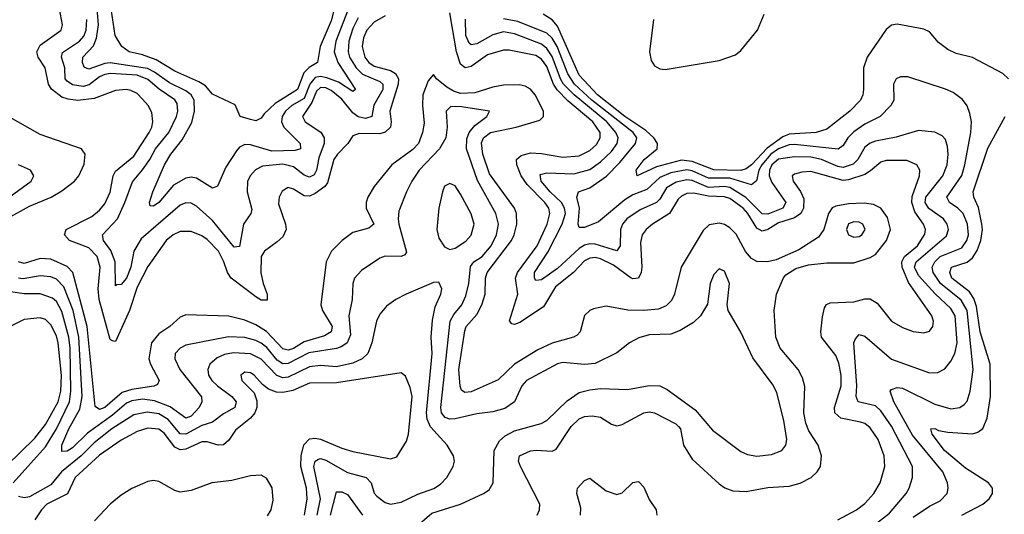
# Model space of a CAD drawing. Header units: inches. Extents: x 1694797 to 1849917, y 907313 to 1017959.
# Tile 322 of 656: x 1702394 to 1706048, y 1011013 to 1012849. Entities that reach past the tile are written whole.
import ezdxf

# ---------------------------------------------------------------- set-up
doc = ezdxf.new("R2010")
doc.units = ezdxf.units.IN
doc.header["$MEASUREMENT"] = 0
doc.layers.add('B7001', color=7, linetype='Continuous')

msp = doc.modelspace()

# ---------------------------------------------------------------- linework, layer by layer
at = {"layer": 'B7001', "color": 5}
for points, elevation in [([(1703567.6, 1012912.4), (1703550, 1012844.6), (1703509.3, 1012750), (1703498.8, 1012690), (1703468, 1012672), (1703448, 1012652), (1703425.1, 1012590), (1703342.6, 1012537.4), (1703300.7, 1012499.3), (1703290, 1012483.1), (1703270, 1012474.2), (1703250, 1012478.4), (1703212.7, 1012490), (1703193.6, 1012533.6), (1703110, 1012572.8), (1703083, 1012603), (1703058.8, 1012618.8), (1702970, 1012658.1), (1702900.5, 1012700.5), (1702850, 1012718.6), (1702799.7, 1012730), (1702773.3, 1012750), (1702748.1, 1012790), (1702733.9, 1012890)], 720), ([(1703750, 1012863.8), (1703710, 1012840.1), (1703682.3, 1012810), (1703670, 1012781.8), (1703664.9, 1012750), (1703675.1, 1012710), (1703690.2, 1012690.2), (1703710, 1012676.8), (1703770, 1012660.2), (1703789.2, 1012650), (1703799.8, 1012630), (1703798, 1012610), (1703767.7, 1012510), (1703772.7, 1012470), (1703770.1, 1012450), (1703750, 1012431.7), (1703730, 1012425.9), (1703653.5, 1012426.5), (1703630, 1012417.7), (1703612.3, 1012390), (1703573.1, 1012350), (1703560.1, 1012330), (1703536.8, 1012243.2), (1703526, 1012230), (1703490, 1012204.3), (1703470, 1012193.9), (1703450, 1012194.8), (1703410, 1012220.2), (1703390, 1012226.6), (1703367.7, 1012212.3), (1703357.1, 1012190), (1703354.2, 1012165.8), (1703380.3, 1012090), (1703382.7, 1012070), (1703370, 1012043.6), (1703350, 1012023.9), (1703302, 1011990), (1703290.1, 1011969.9), (1703289.4, 1011909.4), (1703297.9, 1011870), (1703312.8, 1011830), (1703312.7, 1011807.3), (1703290, 1011808.5), (1703270, 1011820.5), (1703179.2, 1011890), (1703165.4, 1011910), (1703151.9, 1011950), (1703131.2, 1011990), (1703090, 1012032.8), (1703070, 1012046.2), (1703030, 1012062.5), (1702990, 1012062.5), (1702963.2, 1012050), (1702937.5, 1012030), (1702870, 1011933.2), (1702830, 1011855.6), (1702801.6, 1011770), (1702750, 1011654.2), (1702737.2, 1011657.2), (1702730, 1011661.6), (1702689.1, 1011810), (1702685.5, 1011850), (1702692.6, 1011930), (1702681.4, 1011970), (1702650, 1012001.9), (1702578.6, 1012030), (1702560.5, 1012050), (1702567, 1012070), (1702661.9, 1012118.1), (1702690, 1012141.4), (1702710, 1012166), (1702730, 1012209.2), (1702741.3, 1012270), (1702750, 1012287.2), (1702817.6, 1012342.4), (1702874.9, 1012430), (1702884.9, 1012450), (1702888.5, 1012470), (1702884.7, 1012504.7), (1702871.2, 1012530), (1702850, 1012554.1), (1702830, 1012574.7), (1702806.8, 1012586.8), (1702790, 1012590.4), (1702750, 1012586.1), (1702670, 1012556.7), (1702610, 1012549.6), (1702573.7, 1012553.7), (1702550, 1012562), (1702511.4, 1012591.4), (1702500.7, 1012610), (1702488.7, 1012670), (1702462.6, 1012710), (1702457, 1012730), (1702470, 1012754.5), (1702547.4, 1012810), (1702553.2, 1012830), (1702541.4, 1012890)], 780), ([(1703612.4, 1012887.6), (1703567.3, 1012770), (1703561.1, 1012730), (1703574.1, 1012690), (1703640.7, 1012590), (1703630, 1012582.7), (1703576.9, 1012616.9), (1703533.6, 1012633.6), (1703510, 1012638.1), (1703490, 1012634.9), (1703470.8, 1012610), (1703450, 1012557.1), (1703403.4, 1012530), (1703380.6, 1012510), (1703368.1, 1012490), (1703365.5, 1012470), (1703374.3, 1012450), (1703435.3, 1012390), (1703436.5, 1012370), (1703416.3, 1012363.7), (1703330, 1012360.5), (1703250, 1012384.2), (1703230, 1012385.2), (1703210, 1012375.6), (1703198.1, 1012361.9), (1703158.9, 1012301.1), (1703128.6, 1012231.4), (1703110, 1012224), (1703050, 1012260.9), (1703030, 1012264.3), (1703010, 1012261.1), (1702965.3, 1012234.7), (1702910, 1012170.9), (1702890, 1012156.4), (1702878, 1012158), (1702875.4, 1012170), (1702887.8, 1012210), (1702931.6, 1012310), (1702955, 1012350), (1702997, 1012403), (1703032.4, 1012467.6), (1703042.2, 1012510), (1703041.2, 1012550), (1703030.5, 1012570), (1703010, 1012585.5), (1702950, 1012614.5), (1702894.7, 1012654.7), (1702868, 1012668), (1702730, 1012688.6), (1702710, 1012686.6), (1702650, 1012665.8), (1702632.7, 1012672.7), (1702626.7, 1012690), (1702628.6, 1012710), (1702667.4, 1012752.6), (1702679.4, 1012780.6), (1702685.9, 1012830), (1702681, 1012890)], 740), ([(1705430, 1010992.4), (1705499.3, 1011030), (1705530, 1011052.9), (1705563.6, 1011090), (1705587.6, 1011130), (1705605, 1011190), (1705601.8, 1011230), (1705579.5, 1011290), (1705550, 1011334.2), (1705530, 1011349.4), (1705514.7, 1011354.7), (1705441.5, 1011370), (1705419.7, 1011390), (1705417.7, 1011410), (1705443.1, 1011490), (1705442.4, 1011530), (1705433.9, 1011573.9), (1705422.7, 1011602.7), (1705369.4, 1011670), (1705366.7, 1011690), (1705373.6, 1011746.4), (1705381.1, 1011778.9), (1705388.6, 1011791.4), (1705401.6, 1011798.4), (1705490, 1011801.9), (1705530, 1011813), (1705550, 1011812.9), (1705576.4, 1011796.4), (1705630, 1011730.2), (1705670, 1011706.3), (1705710, 1011691.8), (1705750, 1011686.5), (1705770, 1011693.1), (1705782.4, 1011710), (1705785.8, 1011730), (1705779.5, 1011750), (1705693.1, 1011873.1), (1705668.9, 1011930), (1705668.4, 1011950), (1705678.1, 1011970), (1705726.2, 1012010), (1705753.2, 1012053.2), (1705755.3, 1012070), (1705748.5, 1012090), (1705716.1, 1012136.1), (1705704.7, 1012170), (1705706.7, 1012193.3), (1705733.2, 1012270), (1705734.4, 1012290), (1705723.8, 1012310), (1705686.4, 1012326.4), (1705610, 1012326.2), (1705590, 1012320.6), (1705552.1, 1012287.9), (1705530, 1012274.9), (1705470, 1012254.3), (1705450, 1012252.6), (1705330, 1012285.6), (1705296.6, 1012283.4), (1705270, 1012275.7), (1705260.7, 1012270), (1705263.9, 1012250), (1705291.5, 1012211.5), (1705303.8, 1012183.8), (1705302.8, 1012150), (1705293, 1012130), (1705270, 1012114), (1705210, 1012094.4), (1705170, 1012070.8), (1705150, 1012064.1), (1705130, 1012074.8), (1705096.4, 1012130), (1705078.9, 1012150), (1705030, 1012185.7), (1705010, 1012191.5), (1704950, 1012194.3), (1704894.3, 1012205.7), (1704870, 1012203.7), (1704850, 1012194.5), (1704837.7, 1012182.3), (1704806, 1012130), (1704742.6, 1012090), (1704719.2, 1012070), (1704704.6, 1012050), (1704698.4, 1012021.6), (1704702.8, 1011930), (1704700.3, 1011910), (1704690.8, 1011889.2), (1704670, 1011886.5), (1704662.7, 1011890), (1704597.3, 1011937.3), (1704550, 1011961.2), (1704530, 1011965.7), (1704510, 1011964.1), (1704490, 1011953.9), (1704449.3, 1011910.7), (1704382.5, 1011857.5), (1704337.3, 1011782.7), (1704250, 1011724.6), (1704230, 1011717.1), (1704219.8, 1011719.8), (1704211.4, 1011731.4), (1704242.6, 1011830), (1704234.4, 1011890), (1704240.8, 1011910), (1704314.1, 1012010), (1704351.9, 1012090), (1704361.9, 1012130), (1704357.1, 1012150), (1704343.4, 1012170), (1704277.8, 1012237.8), (1704254.5, 1012270), (1704238.4, 1012310), (1704238.1, 1012330), (1704254.8, 1012345.2), (1704290, 1012355.2), (1704330, 1012352.9), (1704410, 1012339), (1704470, 1012343.9), (1704510, 1012363.4), (1704534.3, 1012385.7), (1704548.1, 1012410), (1704547.9, 1012430), (1704521.1, 1012470), (1704428, 1012548), (1704388.5, 1012588.5), (1704375.5, 1012610), (1704350, 1012675.7), (1704330, 1012702.1), (1704310, 1012715.8), (1704210, 1012736.1), (1704190, 1012736), (1704130, 1012718.6), (1704070, 1012674.9), (1704046.8, 1012670), (1704030, 1012684.6), (1704015.1, 1012730), (1703990, 1012874)], 780), ([(1703650, 1012856.6), (1703630, 1012815.9), (1703614.9, 1012770), (1703612.5, 1012730), (1703617.9, 1012710), (1703642.4, 1012670), (1703666.6, 1012646.6), (1703730, 1012619.2), (1703742, 1012610), (1703741.1, 1012590), (1703708.1, 1012531.9), (1703700.4, 1012490), (1703677.7, 1012482.3), (1703650, 1012487.9), (1703630, 1012503.4), (1703590, 1012554.3), (1703550, 1012586.8), (1703530, 1012595.9), (1703510, 1012597), (1703495.9, 1012584.1), (1703478.1, 1012541.9), (1703444.1, 1012490), (1703453.8, 1012470), (1703511, 1012431), (1703524.4, 1012410), (1703523.4, 1012390), (1703504.1, 1012335.9), (1703495.1, 1012290), (1703486.4, 1012273.6), (1703470, 1012264.3), (1703450, 1012271.5), (1703410, 1012302.5), (1703370, 1012312.5), (1703294.6, 1012305.4), (1703268.6, 1012291.4), (1703250, 1012270.6), (1703239.9, 1012250), (1703237.6, 1012210), (1703254.9, 1012145.1), (1703251.3, 1012130), (1703224.2, 1012090), (1703210, 1012007.1), (1703190, 1012005), (1703110, 1012104.2), (1703050, 1012156.4), (1703030, 1012167.4), (1703010, 1012168.9), (1702990, 1012160.4), (1702844.5, 1012035.5), (1702818.1, 1011990), (1702806.3, 1011930), (1702790, 1011889.9), (1702770, 1011865.5), (1702754.8, 1011865.2), (1702750, 1011860.7), (1702747.9, 1011950), (1702732.6, 1011992.6), (1702704.6, 1012030), (1702700.8, 1012050), (1702756.3, 1012110), (1702784.3, 1012170), (1702812.2, 1012247.8), (1702850, 1012291.5), (1702877.5, 1012330), (1702898.2, 1012370), (1702947.6, 1012430), (1702975.8, 1012490), (1702981.1, 1012510), (1702978, 1012538), (1702970, 1012552.2), (1702911.7, 1012591.7), (1702870, 1012627.5), (1702830, 1012642.6), (1702730.3, 1012649.7), (1702710, 1012646.2), (1702690, 1012636.9), (1702652.1, 1012607.9), (1702630, 1012600.8), (1702590, 1012607.1), (1702570, 1012621.2), (1702563.1, 1012630), (1702561.2, 1012670), (1702549.5, 1012710), (1702552.4, 1012727.6), (1702615.3, 1012770), (1702631.4, 1012788.6), (1702640.3, 1012810), (1702643.4, 1012850)], 760), ([(1705577, 1010983), (1705622.5, 1011017.5), (1705683.9, 1011090), (1705695.5, 1011110), (1705707.5, 1011150), (1705707.8, 1011190), (1705630, 1011340.2), (1705590, 1011397), (1705570, 1011415.2), (1705505.5, 1011430), (1705498.6, 1011450), (1705501.1, 1011490), (1705489.9, 1011650.1), (1705495.3, 1011664.7), (1705510, 1011680.3), (1705530, 1011674.4), (1705630, 1011588.9), (1705770, 1011538.5), (1705800.8, 1011539.2), (1705827.1, 1011552.9), (1705850, 1011581.5), (1705864.5, 1011610), (1705872.6, 1011650), (1705865.8, 1011750), (1705850, 1011776.5), (1705791, 1011831), (1705730, 1011899.9), (1705714.9, 1011930), (1705721.5, 1011950), (1705833.6, 1012046.4), (1705841, 1012070), (1705835.7, 1012090), (1705821.9, 1012110), (1705768.4, 1012148.4), (1705754.9, 1012170), (1705756.8, 1012190), (1705819.9, 1012270), (1705836.2, 1012310), (1705840.3, 1012350), (1705837.8, 1012377.8), (1705830, 1012403.9), (1705817.7, 1012417.7), (1705790, 1012431.4), (1705730, 1012437.9), (1705647.2, 1012412.8), (1705570, 1012397.8), (1705549.8, 1012390.2), (1705530, 1012376), (1705504.4, 1012330), (1705486.8, 1012313.2), (1705450, 1012300.4), (1705430, 1012304.1), (1705370, 1012329.9), (1705330, 1012338.7), (1705270, 1012339.8), (1705210, 1012331), (1705185.7, 1012310), (1705176.3, 1012290), (1705175.7, 1012270), (1705185.2, 1012245.2), (1705237.7, 1012170), (1705226.7, 1012150), (1705170, 1012126.7), (1705150, 1012128.3), (1705089.2, 1012189.2), (1705030, 1012226.4), (1705010, 1012229.6), (1704950, 1012226.7), (1704890, 1012251.7), (1704870, 1012254.4), (1704830, 1012246.5), (1704795, 1012225), (1704770, 1012183.2), (1704756.8, 1012170), (1704697, 1012143), (1704647.2, 1012110), (1704631.4, 1012090), (1704623.7, 1012070), (1704622.1, 1012010), (1704610, 1011991.6), (1704530, 1012015.5), (1704510, 1012016.6), (1704490, 1012011.6), (1704470, 1011999.2), (1704390, 1011925.3), (1704330, 1011883.7), (1704310, 1011880.3), (1704304.8, 1011890), (1704304.8, 1011910), (1704354.1, 1011985.9), (1704406.8, 1012090), (1704419, 1012130), (1704416.4, 1012150), (1704404.8, 1012170), (1704362.3, 1012210), (1704329.6, 1012250), (1704325.9, 1012274.1), (1704350, 1012281), (1704450, 1012276.8), (1704510, 1012293.5), (1704550, 1012321.1), (1704590, 1012360.3), (1704611.3, 1012390), (1704615.6, 1012410), (1704606.5, 1012430), (1704572.4, 1012470), (1704451.3, 1012570), (1704412.6, 1012610), (1704401.1, 1012630), (1704370, 1012712.9), (1704350, 1012742.5), (1704330, 1012758.3), (1704230, 1012796.9), (1704190, 1012804.1), (1704150, 1012793.5), (1704090, 1012759.9), (1704070, 1012755.4), (1704062.5, 1012762.5), (1704049.7, 1012790), (1704048.8, 1012851.2)], 760), ([(1705710, 1011002.7), (1705770, 1011042.5), (1705810, 1011062.3), (1705835.8, 1011090), (1705840.2, 1011110), (1705836.9, 1011130), (1705820.2, 1011170), (1705707.3, 1011307.3), (1705638.4, 1011430), (1705624.9, 1011470), (1705630, 1011476.5), (1705650, 1011484.2), (1705670, 1011481.6), (1705790, 1011422), (1705850, 1011404.7), (1705883.6, 1011410), (1705899.3, 1011420.7), (1705910, 1011433.1), (1705922, 1011470), (1705932.5, 1011550), (1705910.4, 1011770), (1705887.8, 1011807.8), (1705811.9, 1011870), (1705784.3, 1011910), (1705779.8, 1011930), (1705790.3, 1011950), (1705810, 1011970.6), (1705890, 1012002.6), (1705909.6, 1012030), (1705914.6, 1012050), (1705911.4, 1012090), (1705895.7, 1012130), (1705875.7, 1012150), (1705845, 1012170), (1705834.5, 1012190), (1705890, 1012270.2), (1705901.9, 1012310), (1705923.7, 1012430), (1705925.8, 1012470), (1705920.6, 1012500.6), (1705909.9, 1012529.9), (1705892.6, 1012552.6), (1705858.3, 1012578.3), (1705830, 1012591.6), (1705690, 1012636.8), (1705662.7, 1012637.3), (1705646.7, 1012630), (1705636.5, 1012610), (1705638.2, 1012550), (1705627.5, 1012530), (1705587.7, 1012490), (1705530, 1012461.5), (1705490, 1012432.8), (1705467.9, 1012410), (1705450, 1012382.3), (1705431.6, 1012368.4), (1705270, 1012385.5), (1705250, 1012384.2), (1705210, 1012370), (1705182, 1012350), (1705147.9, 1012310), (1705136.7, 1012290), (1705128.9, 1012251.1), (1705110, 1012236.2), (1705030, 1012260.5), (1704950, 1012261.4), (1704890, 1012287.6), (1704870, 1012291.8), (1704810, 1012281), (1704770, 1012263.1), (1704720.9, 1012219.1), (1704670, 1012199.1), (1704639.6, 1012180.4), (1704541.7, 1012098.3), (1704490, 1012077.3), (1704470, 1012077.7), (1704466, 1012090), (1704472, 1012150), (1704461.6, 1012190), (1704467.7, 1012210), (1704510, 1012224.7), (1704571.3, 1012268.7), (1704620.7, 1012319.3), (1704679.7, 1012390), (1704684.3, 1012410), (1704671.1, 1012430), (1704517.3, 1012550), (1704453.5, 1012610), (1704427.9, 1012647.9), (1704389, 1012750), (1704370, 1012781), (1704350, 1012799.4), (1704242.8, 1012842.8), (1704190, 1012852.5)], 740), ([(1706063.1, 1012630), (1706042.2, 1012650), (1705930, 1012708.7), (1705870, 1012723.3), (1705838, 1012738), (1705804.4, 1012764.4), (1705770, 1012804.2), (1705750, 1012814.5), (1705650, 1012832.2), (1705630, 1012829), (1705610, 1012812.2), (1705538.8, 1012710), (1705526.1, 1012670), (1705525.3, 1012590), (1705522.8, 1012570), (1705513.8, 1012550), (1705475.1, 1012510), (1705390, 1012443.1), (1705350.1, 1012429.9), (1705250, 1012423.6), (1705226.3, 1012413.7), (1705167.4, 1012372.6), (1705110, 1012310.9), (1705090, 1012295.6), (1705070.4, 1012289.6), (1704970, 1012291.5), (1704890, 1012322.5), (1704850, 1012328.2), (1704757, 1012303), (1704685.2, 1012270), (1704682.4, 1012290), (1704711.7, 1012330), (1704759.9, 1012370), (1704761.6, 1012390), (1704747.5, 1012410), (1704717.9, 1012437.9), (1704639.8, 1012490), (1704538.6, 1012570), (1704470, 1012643.6), (1704390, 1012825.5), (1704370, 1012849.2), (1704336.1, 1012870)], 720), ([(1704745.7, 1012850), (1704731.3, 1012730), (1704737.8, 1012697.8), (1704750, 1012678), (1704770, 1012667.2), (1704790, 1012664.7), (1704990, 1012697.8), (1705050, 1012719.2), (1705070, 1012734.4), (1705131.6, 1012810), (1705157.2, 1012870)], 720), ([(1704314.7, 1011010), (1704322.6, 1011030), (1704324.2, 1011050), (1704253, 1011190), (1704245.6, 1011210), (1704249.1, 1011230), (1704290, 1011248.1), (1704311.3, 1011251.3), (1704370, 1011247.5), (1704385.2, 1011254.8), (1704440.7, 1011339.3), (1704470, 1011366.8), (1704490, 1011375.9), (1704518.1, 1011378.1), (1704550, 1011374.1), (1704590, 1011347.9), (1704610, 1011340.9), (1704630, 1011346.9), (1704710, 1011390.1), (1704730, 1011393.5), (1704750, 1011389.2), (1704829, 1011349), (1704839.3, 1011339.3), (1704846.6, 1011330), (1704857, 1011270), (1704890, 1011217.6), (1704990, 1011125.8), (1705011.5, 1011111.5), (1705040.3, 1011100.3), (1705090, 1011098.1), (1705170, 1011112.4), (1705250, 1011117.9), (1705291, 1011129), (1705330.8, 1011150), (1705353.7, 1011170), (1705366.1, 1011190), (1705369.8, 1011230.2), (1705356.7, 1011270), (1705322.7, 1011322.7), (1705310.9, 1011350.9), (1705304.2, 1011390), (1705307.5, 1011487.5), (1705299.6, 1011519.6), (1705282.8, 1011550), (1705216.6, 1011630), (1705200.5, 1011670), (1705194, 1011770), (1705202.4, 1011830), (1705228.8, 1011891.2), (1705237.7, 1011902.3), (1705274.8, 1011925.2), (1705321.2, 1011938.8), (1705390, 1011946.6), (1705490, 1011946.4), (1705550, 1011965.8), (1705570, 1011977.6), (1705610.9, 1012030), (1705625.2, 1012070), (1705614.2, 1012114.2), (1705590, 1012149.9), (1705562.8, 1012162.8), (1705528.1, 1012168.1), (1705470, 1012165.9), (1705422.8, 1012157.2), (1705409.6, 1012150.4), (1705395.3, 1012130), (1705378.5, 1012070), (1705358.1, 1012041.9), (1705285.8, 1011994.2), (1705202, 1011958), (1705169.7, 1011950.3), (1705130, 1011952), (1705110, 1011962), (1705088.2, 1011988.2), (1705052.9, 1012052.9), (1705030, 1012076.9), (1705010, 1012088.9), (1704990, 1012094.1), (1704952.3, 1012087.7), (1704930, 1012066), (1704849.1, 1011930.9), (1704824.4, 1011830), (1704813.2, 1011806.8), (1704793.6, 1011786.4), (1704765.2, 1011774.8), (1704710, 1011769.6), (1704650.9, 1011770.9), (1704570, 1011786), (1704523.7, 1011776.3), (1704510, 1011769.8), (1704490, 1011750.8), (1704474.1, 1011690), (1704462.4, 1011677.6), (1704449.7, 1011670.3), (1704370, 1011648.8), (1704317.1, 1011622.9), (1704230, 1011570.3), (1704170, 1011511.6), (1704070, 1011467.2), (1704045.7, 1011465.7), (1704033.6, 1011473.6), (1704028.3, 1011488.3), (1704023.9, 1011550), (1704045.5, 1011694.5), (1704051.1, 1011710), (1704090, 1011755.1), (1704108.6, 1011790), (1704122, 1011830), (1704122.1, 1011890), (1704128.6, 1011910), (1704218.6, 1012030), (1704229.3, 1012050), (1704238.6, 1012090), (1704237.5, 1012130), (1704229.9, 1012150), (1704137.3, 1012277.3), (1704113.3, 1012350), (1704108.4, 1012391.6), (1704115.2, 1012410), (1704140.8, 1012430), (1704236.8, 1012450), (1704323.7, 1012476.3), (1704337.8, 1012490), (1704338.1, 1012510), (1704306.5, 1012570), (1704290, 1012590.8), (1704270, 1012602.2), (1704247.1, 1012607.1), (1704190, 1012605.8), (1704150, 1012598.4), (1704083, 1012577), (1704030, 1012575.4), (1704003.8, 1012583.8), (1703978.6, 1012598.6), (1703940.8, 1012630), (1703930, 1012645.4), (1703910, 1012622.7), (1703890.4, 1012570), (1703888.8, 1012530), (1703894.7, 1012465.3), (1703888.4, 1012430), (1703873.6, 1012390), (1703852.9, 1012367.1), (1703775, 1012310), (1703709.5, 1012230), (1703686.5, 1012190), (1703679.2, 1012170), (1703679.8, 1012150), (1703708.4, 1012090), (1703690, 1012075.4), (1703630, 1012058.8), (1703590.2, 1012030), (1703550.8, 1011990), (1703531.9, 1011950), (1703511.2, 1011790), (1703517.1, 1011770), (1703553.5, 1011710), (1703549.6, 1011690), (1703524.6, 1011675.4), (1703450, 1011653.1), (1703410, 1011628.8), (1703390, 1011621.9), (1703370, 1011627.4), (1703310, 1011691.2), (1703270, 1011716.5), (1703230, 1011734.2), (1703170, 1011748.6), (1703010, 1011753.7), (1702990, 1011744.5), (1702950.9, 1011710), (1702910, 1011683.2), (1702883.6, 1011650), (1702873.8, 1011590), (1702879.4, 1011570), (1702912, 1011510), (1702905.2, 1011494.8), (1702891.8, 1011488.2), (1702810, 1011476.1), (1702774.7, 1011465.3), (1702710, 1011409.4), (1702690, 1011402.2), (1702673.5, 1011413.5), (1702644.6, 1011710), (1702590.7, 1011910.7), (1702570, 1011933.3), (1702510, 1011959.8), (1702470, 1011962.1), (1702410, 1011943.8), (1702390, 1011950.6)], 820), ([(1703850, 1010953.8), (1703923.3, 1011016.7), (1704029.8, 1011050), (1704114.7, 1011090), (1704135.8, 1011104.2), (1704150.7, 1011130), (1704154.6, 1011250), (1704174.8, 1011285.2), (1704196, 1011304), (1704230, 1011322.6), (1704329.6, 1011350), (1704350, 1011360.9), (1704426.1, 1011433.9), (1704470, 1011465.4), (1704510, 1011475.5), (1704550, 1011479.4), (1704650, 1011476.1), (1704730, 1011491.4), (1704770, 1011489.5), (1704796.3, 1011476.3), (1704900.7, 1011400.7), (1704965, 1011325), (1705070, 1011245.8), (1705094.6, 1011234.6), (1705130, 1011228.8), (1705184.5, 1011235.5), (1705222.6, 1011250), (1705237.3, 1011270), (1705240.9, 1011290), (1705230, 1011360.9), (1705204.2, 1011464.2), (1705190, 1011492.9), (1705114.3, 1011594.3), (1705070, 1011689.7), (1705022.7, 1011770), (1705019.8, 1011790), (1705028, 1011870), (1705010, 1011916), (1704990, 1011924.5), (1704970, 1011903.7), (1704956, 1011870), (1704946.5, 1011793.5), (1704920.2, 1011750), (1704895, 1011725), (1704844.5, 1011695.5), (1704810, 1011681.6), (1704730, 1011679.1), (1704691.6, 1011668.4), (1704656.9, 1011650), (1704610, 1011612.4), (1704530, 1011572.2), (1704490, 1011569), (1704410, 1011576.6), (1704390, 1011572.1), (1704274.4, 1011510), (1704257.8, 1011490), (1704230.1, 1011429.9), (1704194.2, 1011405.8), (1704150, 1011393.1), (1704090, 1011386.4), (1704010, 1011367.2), (1703990, 1011365.9), (1703972.4, 1011372.4), (1703959.5, 1011390), (1703957.3, 1011410), (1703991.8, 1011730), (1704004.8, 1011755.2), (1704034.2, 1011790), (1704050, 1011823.9), (1704061, 1011870), (1704066.6, 1011933.4), (1704079.1, 1011950), (1704110, 1011970.5), (1704143.9, 1012010), (1704163.6, 1012050), (1704170.7, 1012090), (1704161.3, 1012130), (1704092.5, 1012252.5), (1704052, 1012370), (1704053.5, 1012406.5), (1704062.6, 1012430), (1704083.2, 1012456.8), (1704127.6, 1012490), (1704137, 1012510), (1704034.1, 1012525.9), (1703993.7, 1012526.3), (1703976.3, 1012510), (1703980.7, 1012450), (1703975.3, 1012410), (1703951.5, 1012370), (1703876.8, 1012290), (1703849.6, 1012250), (1703828.9, 1012210), (1703801.6, 1012138.4), (1703798.5, 1012110), (1703801.6, 1012090), (1703830, 1011986), (1703823.6, 1011976.4), (1703810.1, 1011969.9), (1703750, 1011971.3), (1703730, 1011963.8), (1703662.1, 1011917.9), (1703636.8, 1011890), (1703630.8, 1011869.2), (1703628.4, 1011810), (1703615.7, 1011750), (1703621.4, 1011678.6), (1703609.5, 1011650), (1703590, 1011635.9), (1703570, 1011628.5), (1703467.3, 1011612.7), (1703390, 1011572.2), (1703370, 1011572.1), (1703350, 1011585.6), (1703311.6, 1011631.6), (1703290, 1011648.2), (1703270, 1011658.6), (1703230, 1011669.6), (1703168.6, 1011671.4), (1703010, 1011640.7), (1702989.3, 1011630), (1702970.9, 1011610), (1702969.5, 1011590), (1702988.6, 1011550), (1703069, 1011449), (1703070.1, 1011430), (1703059.8, 1011410), (1703030, 1011377.6), (1703010, 1011370.3), (1702952.2, 1011412.2), (1702894.7, 1011434.7), (1702850, 1011439.9), (1702810, 1011433.9), (1702790, 1011425.1), (1702738.9, 1011381.1), (1702645.6, 1011314.4), (1702590, 1011259.5), (1702570, 1011247), (1702550, 1011245.5), (1702550.4, 1011270), (1702576.5, 1011330), (1702616.6, 1011403.4), (1702625.9, 1011450), (1702613.4, 1011670), (1702591.9, 1011770), (1702557.6, 1011857.6), (1702530, 1011886.3), (1702510, 1011894.1), (1702470, 1011898), (1702407.4, 1011887.4), (1702390, 1011889.7)], 840), ([(1702350, 1012112.6), (1702430, 1012157.3), (1702511.3, 1012190), (1702550, 1012213.3), (1702596.9, 1012250), (1702613.8, 1012270), (1702632.6, 1012312.6), (1702636.3, 1012350), (1702623.5, 1012370), (1702470, 1012423.2), (1702350, 1012490.6)], 820), ([(1705890, 1011010.1), (1705967.8, 1011050), (1705992, 1011070), (1706004.5, 1011090), (1706003.9, 1011110), (1705988.9, 1011130), (1705904.4, 1011184.4), (1705826.4, 1011250), (1705780.2, 1011310), (1705775.3, 1011330), (1705790, 1011331.2), (1705803.8, 1011323.8), (1705838.1, 1011318.1), (1705930, 1011311.6), (1705950, 1011317.8), (1705968.5, 1011331.5), (1705984.1, 1011370), (1705997, 1011450), (1705995.9, 1011570), (1705957.9, 1011690), (1705944.8, 1011784.8), (1705934.4, 1011814.4), (1705918.8, 1011838.8), (1705853.6, 1011890), (1705845.4, 1011910), (1705852.7, 1011930), (1705910, 1011949.2), (1705930, 1011965.5), (1705947.7, 1011992.3), (1705960.5, 1012030), (1705967.4, 1012070), (1705965.1, 1012090), (1705951.8, 1012151.8), (1705934.8, 1012190), (1705932.2, 1012210), (1705987.5, 1012372.5), (1706051.1, 1012490)], 720), ([(1702340.4, 1012179.6), (1702436, 1012250), (1702446.3, 1012270), (1702433.6, 1012290), (1702390, 1012309.8)], 840), ([(1703497.9, 1011010), (1703510, 1011070), (1703486.1, 1011190), (1703490.3, 1011209.7), (1703502.8, 1011217.2), (1703510, 1011219.6), (1703530, 1011214.3), (1703610, 1011168.3), (1703679.3, 1011150), (1703697.8, 1011130), (1703710, 1011091.7), (1703719.7, 1011079.7), (1703750, 1011057.2), (1703770, 1011050.8), (1703810, 1011057.9), (1703871.8, 1011088.2), (1703930.7, 1011109.3), (1703955.2, 1011124.8), (1703979.4, 1011150), (1704002.9, 1011190), (1704008, 1011210), (1704004.1, 1011230), (1703980.7, 1011270), (1703918, 1011338), (1703906.2, 1011366.2), (1703903.6, 1011390), (1703925.2, 1011610), (1703921.6, 1011670), (1703926.4, 1011733.6), (1703936.4, 1011783.6), (1703956.8, 1011830), (1703960.9, 1011850), (1703950, 1011874.3), (1703930, 1011873.1), (1703828.4, 1011830), (1703790, 1011810.8), (1703755, 1011785), (1703730, 1011755.3), (1703717.9, 1011730), (1703701.3, 1011650), (1703685.4, 1011610), (1703665.1, 1011590), (1703630, 1011574.1), (1703570, 1011561), (1703510, 1011565.2), (1703470, 1011560.2), (1703390, 1011521.7), (1703370, 1011519.4), (1703347.9, 1011527.9), (1703290, 1011588.6), (1703250, 1011608.3), (1703187.7, 1011612.3), (1703154.4, 1011605.6), (1703126.3, 1011593.7), (1703099.2, 1011570), (1703092.3, 1011550), (1703095, 1011530), (1703107.3, 1011510), (1703127.8, 1011490), (1703181, 1011450), (1703197.8, 1011430), (1703192, 1011410), (1703150, 1011386.2), (1703110, 1011354.4), (1703070, 1011342), (1703010, 1011309.9), (1702990, 1011311.2), (1702945.1, 1011365.1), (1702910, 1011385.9), (1702867.3, 1011392.7), (1702817.4, 1011382.6), (1702735.4, 1011330), (1702670, 1011278.5), (1702622, 1011230), (1702549.2, 1011170.8), (1702510, 1011122.9), (1702430, 1011078.3), (1702410, 1011074.6), (1702390, 1011079)], 860), ([(1702369.3, 1011130), (1702490, 1011263.1), (1702530, 1011330.1), (1702579, 1011430), (1702584.1, 1011470), (1702580.7, 1011630), (1702575.7, 1011670), (1702550, 1011766), (1702530, 1011802.9), (1702515.9, 1011815.9), (1702470, 1011831.3), (1702410, 1011830.9), (1702359.4, 1011839.4)], 860), ([(1702346, 1011194), (1702450, 1011295.8), (1702490, 1011346), (1702536.9, 1011430), (1702546.6, 1011470), (1702548.8, 1011528.8), (1702536.9, 1011650), (1702530, 1011676), (1702510, 1011716.5), (1702490, 1011735.7), (1702470, 1011742.9), (1702410, 1011735.8), (1702319.2, 1011690)], 880), ([(1703450.9, 1011010), (1703461, 1011070), (1703458.2, 1011110), (1703437.2, 1011190), (1703438.1, 1011230), (1703449, 1011271), (1703470, 1011292.6), (1703490, 1011295.9), (1703510, 1011291.8), (1703590, 1011258), (1703630, 1011246.2), (1703770, 1011218.5), (1703793.8, 1011226.2), (1703830, 1011284.6), (1703836.9, 1011310), (1703849.9, 1011450), (1703843.2, 1011483.2), (1703826.3, 1011526.3), (1703810, 1011538.3), (1703570, 1011501.1), (1703470, 1011499.9), (1703407.1, 1011472.9), (1703370, 1011464.5), (1703346.6, 1011466.6), (1703317.2, 1011477.2), (1703294.6, 1011494.6), (1703264.1, 1011530), (1703250, 1011538.2), (1703230, 1011541), (1703214.4, 1011530), (1703217.8, 1011510), (1703264.4, 1011464.4), (1703274.4, 1011434.4), (1703273.6, 1011410), (1703266.5, 1011390), (1703250.5, 1011369.5), (1703195, 1011325), (1703170, 1011287.7), (1703150, 1011271.3), (1703130, 1011269.9), (1703090, 1011282.2), (1703070, 1011281.5), (1703010, 1011255.2), (1702990, 1011252.3), (1702970, 1011261.8), (1702930, 1011314.3), (1702910, 1011328.5), (1702870, 1011332.3), (1702830, 1011319.7), (1702770, 1011288.1), (1702690, 1011232.7), (1702599.3, 1011150), (1702571.6, 1011088.4), (1702494.7, 1011050), (1702474.3, 1011030), (1702450, 1010992.7)], 880), ([(1703313.1, 1011006.9), (1703327, 1011030), (1703334.7, 1011065.3), (1703330.6, 1011110.6), (1703310, 1011147), (1703290, 1011158.3), (1703250, 1011156), (1703181.6, 1011138.4), (1703107.2, 1011130), (1703030, 1011101.3), (1702990, 1011095.2), (1702970, 1011100.9), (1702910, 1011134.7), (1702890, 1011138), (1702870, 1011134.1), (1702810, 1011108.4), (1702770, 1011084.3), (1702730, 1011051), (1702671.5, 1010988.5)], 920), ([(1704475.1, 1011010), (1704477, 1011037), (1704462, 1011090), (1704463.7, 1011110), (1704490, 1011138.8), (1704510, 1011146.5), (1704570, 1011100.5), (1704610, 1011086.9), (1704630, 1011092.5), (1704670, 1011131.5), (1704690, 1011135.3), (1704710, 1011113.5), (1704730, 1011068.1), (1704755.5, 1011030), (1704759, 1011010)], 780), ([(1703547.9, 1011010), (1703570, 1011095.9), (1703590, 1011096.6), (1703610, 1011086.7), (1703665.6, 1011010)], 840)]:
    msp.add_lwpolyline(points, dxfattribs=dict(at, elevation=elevation))
for points, elevation in [([(1703990, 1012241), (1703970, 1012231.1), (1703962.6, 1012210), (1703949.1, 1012149.1), (1703941.8, 1012070), (1703950, 1012038), (1703970, 1012006.4), (1703990, 1011995.6), (1704010, 1012001.1), (1704050, 1012026.6), (1704070, 1012049.3), (1704081.1, 1012090), (1704070, 1012128.2), (1704030, 1012201.7), (1704010, 1012232.1)], 860), ([(1705490, 1012098.8), (1705469.3, 1012090.7), (1705463, 1012070), (1705470.2, 1012050.2), (1705490, 1012042.2), (1705510, 1012044.8), (1705519.1, 1012050), (1705531.4, 1012070), (1705523.1, 1012090), (1705510, 1012097)], 840)]:
    msp.add_lwpolyline(points, close=True, dxfattribs=dict(at, elevation=elevation))

doc.saveas('drawing.dxf')
